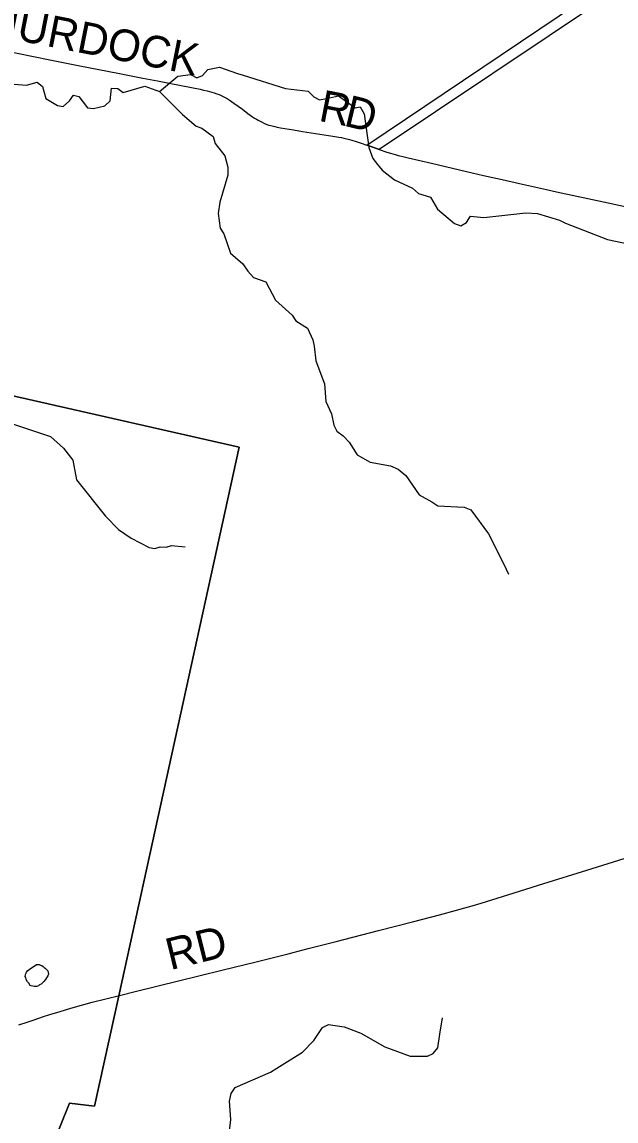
# Model space of a CAD drawing. Extents: x 1410790 to 1770854, y 448063 to 770588.
# Drawn here: x 1590273 to 1595915, y 621938 to 632367 of the extents above; entities that cross this region are included whole.
import ezdxf

# ---------------------------------------------------------------- set-up
doc = ezdxf.new("R2010")
doc.units = 0
for name, color, linetype in [('GM_X_Corporation', 7, 'Continuous'), ('GM_X_County_Road', 7, 'Continuous'), ('GM_X_County_Road_Text', 7, 'Continuous'), ('GM_X_Minor_Lake', 7, 'Continuous'), ('GM_X_Minor_River', 7, 'Continuous'), ('GM_X_Township', 7, 'Continuous')]:
    doc.layers.add(name, color=color, linetype=linetype)

msp = doc.modelspace()

# ---------------------------------------------------------------- linework, layer by layer
at = {"layer": 'GM_X_Corporation'}
msp.add_lwpolyline([(1596439, 633013), (1595814, 632595), (1593664, 631158), (1593605, 631179), (1593547, 631198), (1595743, 632676), (1596371, 633087)], dxfattribs=at)
at = {"layer": 'GM_X_County_Road'}
for points in [[(1589314, 632253), (1589346, 632247), (1589441, 632227), (1589520, 632212), (1589684, 632180), (1589817, 632153), (1589964, 632123), (1590096, 632097), (1590228, 632071), (1590537, 632009), (1590821, 631951), (1591182, 631880), (1591419, 631835), (1591561, 631807)], [(1591561, 631807), (1591686, 631782), (1591966, 631728), (1591998, 631721), (1592030, 631714), (1592053, 631708), (1592077, 631701), (1592099, 631694), (1592124, 631686), (1592144, 631678), (1592166, 631668), (1592185, 631660), (1592204, 631650), (1592222, 631639), (1592242, 631627), (1592286, 631597), (1592366, 631538), (1592418, 631498), (1592461, 631467), (1592471, 631460), (1592480, 631455), (1592499, 631444), (1592517, 631434), (1592536, 631424), (1592554, 631415), (1592577, 631404), (1592599, 631395), (1592617, 631389), (1592636, 631383), (1592649, 631380), (1592674, 631374), (1592697, 631369), (1592727, 631363), (1592850, 631342), (1592936, 631328), (1593224, 631282), (1593282, 631273), (1593307, 631269), (1593329, 631265), (1593342, 631262), (1593358, 631259), (1593383, 631252), (1593405, 631246), (1593448, 631232), (1593495, 631217), (1593547, 631198)], [(1593547, 631198), (1593604, 631179), (1593605, 631179)], [(1593605, 631179), (1593664, 631158)], [(1593664, 631158), (1593739, 631132), (1593774, 631121), (1593794, 631115), (1593816, 631109), (1593847, 631101), (1593876, 631094)], [(1593876, 631094), (1593878, 631094), (1593941, 631079), (1594161, 631028), (1594494, 630949), (1594657, 630911), (1594833, 630871), (1594999, 630834), (1595255, 630776)], [(1595255, 630776), (1595348, 630754), (1595839, 630650), (1596041, 630606)], [(1591199, 623129), (1591360, 623169), (1591758, 623267), (1592172, 623369), (1592497, 623450), (1592800, 623525), (1592990, 623574), (1593257, 623642), (1593658, 623745), (1593982, 623828), (1594239, 623896), (1594401, 623939), (1594479, 623961), (1594549, 623981), (1594634, 624007), (1594888, 624085), (1595229, 624192), (1595636, 624319), (1595890, 624398), (1596172, 624485)], [(1590242, 622850), (1590323, 622876), (1590388, 622899), (1590478, 622929), (1590537, 622948), (1590634, 622979), (1590738, 623010), (1590940, 623065), (1591199, 623129)]]:
    msp.add_lwpolyline(points, dxfattribs=at)
at = {"layer": 'GM_X_Minor_Lake'}
msp.add_lwpolyline([(1590407, 623420), (1590412, 623423), (1590436, 623425), (1590448, 623417), (1590460, 623413), (1590474, 623404), (1590484, 623396), (1590493, 623390), (1590509, 623374), (1590517, 623364), (1590523, 623348), (1590525, 623332), (1590517, 623316), (1590505, 623296), (1590496, 623282), (1590480, 623262), (1590470, 623254), (1590454, 623238), (1590440, 623230), (1590430, 623222), (1590414, 623216), (1590403, 623215), (1590387, 623215), (1590375, 623219), (1590361, 623221), (1590351, 623223), (1590338, 623245), (1590324, 623258), (1590314, 623282), (1590308, 623300), (1590302, 623310), (1590306, 623330), (1590311, 623342), (1590317, 623352), (1590329, 623366), (1590341, 623376), (1590355, 623386), (1590407, 623420)], dxfattribs=at)
at = {"layer": 'GM_X_Minor_River'}
for points in [[(1590199, 631776), (1590315, 631768), (1590418, 631796), (1590469, 631755), (1590498, 631641), (1590609, 631575), (1590663, 631566), (1590724, 631617), (1590761, 631671), (1590813, 631660), (1590895, 631552), (1590951, 631547), (1591060, 631570), (1591110, 631617), (1591124, 631739), (1591182, 631736), (1591234, 631697), (1591439, 631758), (1591579, 631706), (1591752, 631851), (1591872, 631867), (1591932, 631838), (1591986, 631858), (1592039, 631917), (1592150, 631937), (1592321, 631878), (1592375, 631863), (1592776, 631735), (1592990, 631709), (1593043, 631656), (1593099, 631627), (1593165, 631640), (1593278, 631665), (1593436, 631552)], [(1591580, 631706), (1591796, 631488), (1591928, 631379), (1591982, 631358), (1592089, 631279), (1592106, 631212), (1592198, 631098), (1592229, 630988), (1592227, 630914), (1592153, 630656), (1592137, 630548), (1592155, 630411), (1592190, 630357), (1592252, 630173), (1592370, 630073), (1592417, 630002), (1592470, 629943), (1592588, 629901), (1592681, 629727), (1592839, 629585), (1592874, 629532), (1592984, 629462), (1593036, 629351), (1593047, 629291), (1593065, 629152), (1593145, 628932), (1593159, 628764), (1593211, 628648), (1593235, 628540), (1593264, 628483), (1593322, 628440), (1593381, 628381), (1593455, 628258), (1593580, 628191), (1593774, 628156), (1593844, 628123), (1593919, 628062), (1594044, 627881), (1594166, 627815), (1594221, 627776), (1594473, 627762), (1594535, 627737), (1594702, 627510), (1594849, 627223), (1594892, 627128)], [(1593436, 631552), (1593486, 631561), (1593521, 631496), (1593568, 631177), (1593605, 631070), (1593648, 631015), (1593695, 630962), (1593812, 630868), (1593981, 630791), (1594040, 630740), (1594154, 630704), (1594220, 630589), (1594382, 630454), (1594442, 630431), (1594495, 630464), (1594532, 630524), (1594660, 630512), (1595057, 630556), (1595168, 630550), (1595377, 630486), (1595435, 630459), (1595833, 630303), (1596183, 630229)], [(1590028, 628605), (1590544, 628434), (1590667, 628324), (1590757, 628208), (1590792, 628023), (1591067, 627676), (1591191, 627552), (1591310, 627468), (1591481, 627379), (1591535, 627370), (1591585, 627385), (1591641, 627384), (1591692, 627398), (1591824, 627388)], [(1592223, 621649), (1592256, 621952), (1592244, 622128), (1592260, 622198), (1592298, 622256), (1592633, 622401), (1592692, 622440), (1592938, 622593), (1593046, 622701), (1593128, 622826), (1593183, 622854), (1593334, 622831), (1593492, 622773), (1593720, 622641), (1593959, 622555), (1594123, 622553), (1594179, 622578), (1594222, 622633), (1594242, 622761), (1594267, 622917)]]:
    msp.add_lwpolyline(points, dxfattribs=at)
at = {"layer": 'GM_X_Township'}
for points in [[(1590468, 621473), (1590725, 622109), (1590963, 622078), (1591193, 623125), (1592336, 628332), (1588566, 629185)], [(1588566, 629185), (1592336, 628332), (1591193, 623125), (1590963, 622078), (1590725, 622109), (1590468, 621473)]]:
    msp.add_lwpolyline(points, dxfattribs=at)

# ---------------------------------------------------------------- texts
at = {"layer": 'GM_X_County_Road_Text'}
for s, rotation, p in [('MURDOCK', 348.8182, (1589885, 632261)), ('R', 349.0759, (1593081, 631430)), ('D', 346.4656, (1593320, 631384)), ('RD', 13.9169, (1591681, 623369))]:
    msp.add_text(s, height=300, rotation=rotation, dxfattribs=at).set_placement(p)

doc.saveas('drawing.dxf')
